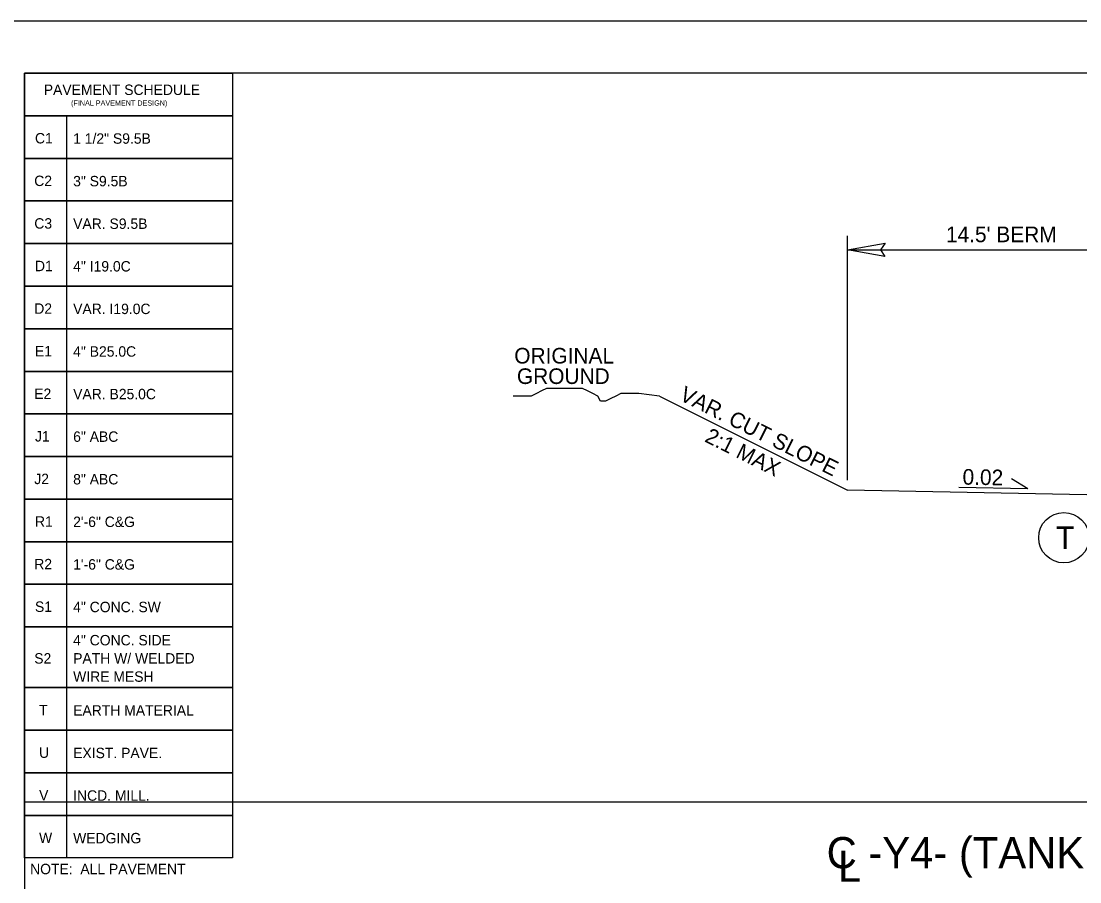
# Model space of a CAD drawing. Extents: x 1487909 to 1489267, y 497866 to 499814.
# Drawn here: x 1488899.8 to 1488950.7, y 497934.9 to 497976.2 of the extents above; entities that cross this region are included whole.
import ezdxf

# ---------------------------------------------------------------- set-up
doc = ezdxf.new("R2010")
doc.units = 0
for name, color, linetype in [('Prop Dimension', 7, 'Continuous'), ('Prop Dimension Text', 7, 'Continuous'), ('Prop Pavement Schedule Description CELL', 7, 'Continuous'), ('Prop Terminator CELL', 7, 'Continuous'), ('Scratch_Level_1', 7, 'Continuous'), ('Sheet Plot Border Outside CELL', 7, 'Continuous'), ('Sheet Typical CELL', 7, 'Continuous'), ('Typical Hinge Slope Arterial CELL', 7, 'Continuous'), ('Typical Hinge Slope Interstate CELL', 7, 'Continuous'), ('Typical ID Circle CELL', 7, 'Continuous'), ('Typical Pavement Slope CELL', 7, 'Continuous'), ('Typical Pavement Slope Information CELL', 7, 'Continuous'), ('Typical Text ID Circle CELL', 7, 'Continuous')]:
    doc.layers.add(name, color=color, linetype=linetype)

msp = doc.modelspace()

# ---------------------------------------------------------------- linework, layer by layer
at = {"layer": 'Prop Dimension'}
for p, q in [((1488939.497, 497954.177), (1488939.497, 497965.913)), ((1488939.497, 497965.232), (1488953.997, 497965.232))]:
    msp.add_line(p, q, dxfattribs=at)
at = {"layer": 'Prop Pavement Schedule Description CELL'}
for points in [[(1488902.009, 497971.676), (1488899.964, 497971.676), (1488899.964, 497973.721), (1488909.964, 497973.721), (1488909.964, 497971.676), (1488902.009, 497971.676)], [(1488902.009, 497969.631), (1488899.964, 497969.631), (1488899.964, 497971.676), (1488909.964, 497971.676), (1488909.964, 497969.631), (1488902.009, 497969.631), (1488902.009, 497971.676)], [(1488902.009, 497967.585), (1488899.964, 497967.585), (1488899.964, 497969.631), (1488909.964, 497969.631), (1488909.964, 497967.585), (1488902.009, 497967.585), (1488902.009, 497969.631)], [(1488902.009, 497965.54), (1488899.964, 497965.54), (1488899.964, 497967.585), (1488909.964, 497967.585), (1488909.964, 497965.54), (1488902.009, 497965.54), (1488902.009, 497967.585)], [(1488902.009, 497963.494), (1488899.964, 497963.494), (1488899.964, 497965.54), (1488909.964, 497965.54), (1488909.964, 497963.494), (1488902.009, 497963.494), (1488902.009, 497965.54)], [(1488902.009, 497961.449), (1488899.964, 497961.449), (1488899.964, 497963.494), (1488909.964, 497963.494), (1488909.964, 497961.449), (1488902.009, 497961.449), (1488902.009, 497963.494)], [(1488902.009, 497959.403), (1488899.964, 497959.403), (1488899.964, 497961.449), (1488909.964, 497961.449), (1488909.964, 497959.403), (1488902.009, 497959.403), (1488902.009, 497961.449)], [(1488902.009, 497957.358), (1488899.964, 497957.358), (1488899.964, 497959.403), (1488909.964, 497959.403), (1488909.964, 497957.358), (1488902.009, 497957.358), (1488902.009, 497959.403)], [(1488902.009, 497955.313), (1488899.964, 497955.313), (1488899.964, 497957.358), (1488909.964, 497957.358), (1488909.964, 497955.313), (1488902.009, 497955.313), (1488902.009, 497957.358)], [(1488902.009, 497953.267), (1488899.964, 497953.267), (1488899.964, 497955.313), (1488909.964, 497955.313), (1488909.964, 497953.267), (1488902.009, 497953.267), (1488902.009, 497955.313)], [(1488902.009, 497951.222), (1488899.964, 497951.222), (1488899.964, 497953.267), (1488909.964, 497953.267), (1488909.964, 497951.222), (1488902.009, 497951.222), (1488902.009, 497953.267)], [(1488902.009, 497949.176), (1488899.964, 497949.176), (1488899.964, 497951.222), (1488909.964, 497951.222), (1488909.964, 497949.176), (1488902.009, 497949.176), (1488902.009, 497951.222)], [(1488902.009, 497947.131), (1488899.964, 497947.131), (1488899.964, 497949.176), (1488909.964, 497949.176), (1488909.964, 497947.131), (1488902.009, 497947.131), (1488902.009, 497949.176)], [(1488902.009, 497944.211), (1488899.964, 497944.211), (1488899.964, 497947.131), (1488909.964, 497947.131), (1488909.964, 497944.211), (1488902.009, 497944.211), (1488902.009, 497947.131)], [(1488902.009, 497942.165), (1488899.964, 497942.165), (1488899.964, 497944.211), (1488909.964, 497944.211), (1488909.964, 497942.165), (1488902.009, 497942.165), (1488902.009, 497944.211)], [(1488902.009, 497940.12), (1488899.964, 497940.12), (1488899.964, 497942.165), (1488909.964, 497942.165), (1488909.964, 497940.12), (1488902.009, 497940.12), (1488902.009, 497942.165)], [(1488902.009, 497938.075), (1488899.964, 497938.075), (1488899.964, 497940.12), (1488909.964, 497940.12), (1488909.964, 497938.075), (1488902.009, 497938.075), (1488902.009, 497940.12)], [(1488902.009, 497936.029), (1488899.964, 497936.029), (1488899.964, 497938.075), (1488909.964, 497938.075), (1488909.964, 497936.029), (1488902.009, 497936.029), (1488902.009, 497938.075)]]:
    msp.add_lwpolyline(points, dxfattribs=at)
at = {"layer": 'Prop Terminator CELL'}
msp.add_lwpolyline([(1488941.297, 497964.922), (1488939.497, 497965.232), (1488941.307, 497965.552), (1488941.077, 497965.232)], close=True, dxfattribs=at)
at = {"layer": 'Scratch_Level_1'}
msp.add_line((1488899.964, 497938.721), (1489049.964, 497938.721), dxfattribs=at)
at = {"layer": 'Sheet Plot Border Outside CELL'}
msp.add_lwpolyline([(1489051.664, 497976.221), (1488883.264, 497976.221), (1488883.264, 497866.221), (1489051.664, 497866.221)], close=True, dxfattribs=at)
at = {"layer": 'Sheet Typical CELL'}
msp.add_lwpolyline([(1489049.964, 497973.721), (1488899.964, 497973.721), (1488899.964, 497868.721), (1489049.964, 497868.721)], close=True, dxfattribs=at)
at = {"layer": 'Typical Hinge Slope Arterial CELL'}
msp.add_line((1488930.469, 497958.215), (1488939.498, 497953.7), dxfattribs=at)
msp.add_lwpolyline([(1488930.469, 497958.215), (1488929.483, 497958.338), (1488929.237, 497958.338), (1488928.867, 497958.338), (1488928.62, 497958.338), (1488928.374, 497958.215), (1488928.128, 497958.091), (1488927.881, 497957.968), (1488927.635, 497957.968), (1488927.511, 497958.215), (1488927.265, 497958.338), (1488927.018, 497958.461), (1488926.772, 497958.584), (1488926.526, 497958.584), (1488926.279, 497958.584), (1488926.033, 497958.584), (1488925.787, 497958.584), (1488925.54, 497958.584), (1488925.294, 497958.584), (1488925.047, 497958.584), (1488924.801, 497958.461), (1488924.555, 497958.338), (1488924.308, 497958.215), (1488923.938, 497958.215), (1488923.692, 497958.215), (1488923.446, 497958.215)], dxfattribs=at)
at = {"layer": 'Typical ID Circle CELL'}
msp.add_circle((1488949.891, 497951.412), 1.208, dxfattribs=at)
at = {"layer": 'Typical Pavement Slope CELL'}
msp.add_line((1488953.498, 497953.42), (1488939.498, 497953.7), dxfattribs=at)
at = {"layer": 'Typical Pavement Slope Information CELL'}
for q in [(1488947.373, 497954.237), (1488944.84, 497953.83)]:
    msp.add_line((1488948.156, 497953.764), q, dxfattribs=at)

# ---------------------------------------------------------------- texts
at = {"layer": 'Prop Dimension Text'}
msp.add_text("14.5' BERM", height=0.75, dxfattribs=at).set_placement((1488944.228, 497965.605))
at = {"layer": 'Prop Pavement Schedule Description CELL'}
for s, height, p in [('PAVEMENT SCHEDULE', 0.5, (1488900.896, 497972.677)), ('(FINAL PAVEMENT DESIGN)', 0.25, (1488902.206, 497972.165)), (' 1 1/2" S9.5B', 0.5, (1488902.121, 497970.335)), ('C1', 0.5, (1488900.473, 497970.349)), ('C2', 0.5, (1488900.438, 497968.303)), (' 3" S9.5B', 0.5, (1488902.121, 497968.289)), ('C3', 0.5, (1488900.441, 497966.258)), (' VAR. S9.5B', 0.5, (1488902.121, 497966.244)), ('D1', 0.5, (1488900.473, 497964.213)), (' 4" I19.0C', 0.5, (1488902.121, 497964.198)), ('D2', 0.5, (1488900.438, 497962.167)), (' VAR. I19.0C', 0.5, (1488902.121, 497962.153)), ('E1', 0.5, (1488900.473, 497960.122)), (' 4" B25.0C', 0.5, (1488902.121, 497960.107)), ('E2', 0.5, (1488900.438, 497958.076)), (' VAR. B25.0C', 0.5, (1488902.121, 497958.062)), ('J1', 0.5, (1488900.473, 497956.031)), (' 6" ABC', 0.5, (1488902.121, 497956.017)), ('J2', 0.5, (1488900.438, 497953.986)), (' 8" ABC', 0.5, (1488902.121, 497953.971)), ('R1', 0.5, (1488900.473, 497951.94)), (' 2\'-6" C&G', 0.5, (1488902.121, 497951.926)), ('R2', 0.5, (1488900.438, 497949.895)), (' 1\'-6" C&G', 0.5, (1488902.121, 497949.88)), ('S1', 0.5, (1488900.473, 497947.849)), (' 4" CONC. SW', 0.5, (1488902.121, 497947.835)), (' 4" CONC. SIDE', 0.5, (1488902.121, 497946.241)), ('S2', 0.5, (1488900.438, 497945.367)), (' PATH W/ WELDED', 0.5, (1488902.121, 497945.367)), (' WIRE MESH', 0.5, (1488902.121, 497944.492)), ('T', 0.5, (1488900.669, 497942.884)), (' EARTH MATERIAL', 0.5, (1488902.121, 497942.869)), ('U', 0.5, (1488900.669, 497940.838)), (' EXIST. PAVE.', 0.5, (1488902.121, 497940.824)), ('V', 0.5, (1488900.671, 497938.793)), (' INCD. MILL.', 0.5, (1488902.121, 497938.779)), ('W', 0.5, (1488900.669, 497936.747)), (' WEDGING', 0.5, (1488902.121, 497936.733)), ('NOTE:  ALL PAVEMENT', 0.5, (1488900.238, 497935.25))]:
    msp.add_text(s, height=height, dxfattribs=at).set_placement(p)
at = {"layer": 'Typical Hinge Slope Arterial CELL'}
for s, p in [('ORIGINAL', (1488923.495, 497959.779)), ('GROUND', (1488923.621, 497958.796))]:
    msp.add_text(s, height=0.75, dxfattribs=at).set_placement(p)
for s, p in [('VAR. CUT SLOPE', (1488931.38, 497958.049)), ('2:1 MAX', (1488932.591, 497956.047))]:
    msp.add_text(s, height=0.75, rotation=333.4658, dxfattribs=at).set_placement(p)
at = {"layer": 'Typical Hinge Slope Interstate CELL'}
for s, p in [('C -Y4- (TANK TOWN RD.)', (1488938.498, 497935.534)), ('L', (1488939.038, 497934.885))]:
    msp.add_text(s, height=1.5, dxfattribs=at).set_placement(p)
at = {"layer": 'Typical Pavement Slope Information CELL'}
msp.add_text('0.02', height=0.75, rotation=358.8543, dxfattribs=at).set_placement((1488945.02, 497953.965))
at = {"layer": 'Typical Text ID Circle CELL'}
msp.add_text('T', height=1.082, dxfattribs=at).set_placement((1488949.515, 497950.871))

doc.saveas('drawing.dxf')
